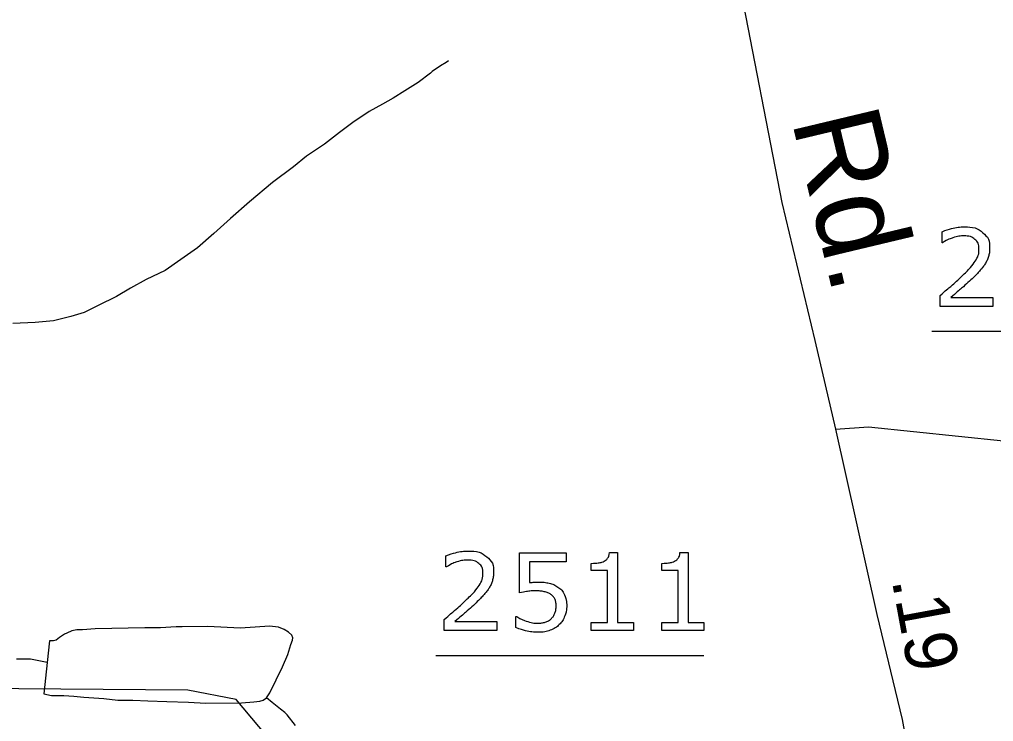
# Model space of a CAD drawing. Extents: x 2169602 to 2449496, y 721995 to 810662.
# Drawn here: x 2170042.4 to 2170098.1, y 724823.7 to 724863.9 of the extents above; entities that cross this region are included whole.
import ezdxf

# ---------------------------------------------------------------- set-up
doc = ezdxf.new("R2010")
doc.units = 0
doc.layers.add('Old_Level_1', color=7, linetype='Continuous')

msp = doc.modelspace()

# ---------------------------------------------------------------- linework, layer by layer
at = {"layer": 'Old_Level_1'}
for p, q in [((2170094.593, 724846.065), (2170110.219, 724846.065)), ((2170066.188, 724827.491), (2170081.548, 724827.491))]:
    msp.add_line(p, q, dxfattribs=at)
for points in [[(2170077.261, 724894.859), (2170078.952, 724888.538), (2170080.345, 724882.964), (2170081.762, 724875.349), (2170083.553, 724866.141), (2170086.015, 724853.449), (2170087.905, 724845.536), (2170089.073, 724840.459)], [(2170066.928, 724861.566), (2170066.792, 724861.471), (2170066.455, 724861.281), (2170065.987, 724860.947), (2170065.89, 724860.856), (2170065.179, 724860.327), (2170064.418, 724859.844), (2170063.76, 724859.413), (2170063.151, 724859.082), (2170062.381, 724858.648), (2170061.441, 724858.019), (2170060.676, 724857.45), (2170059.828, 724856.779), (2170058.8, 724856.105), (2170058.039, 724855.488), (2170056.845, 724854.579), (2170055.52, 724853.478), (2170054.433, 724852.524), (2170053.493, 724851.664), (2170052.547, 724850.852), (2170051.597, 724850.176), (2170050.695, 724849.551), (2170049.609, 724849.021), (2170048.712, 724848.54), (2170047.903, 724848.065), (2170046.865, 724847.537), (2170046.066, 724847.147), (2170045.296, 724846.906), (2170044.297, 724846.662), (2170043.249, 724846.57), (2170041.977, 724846.511)], [(2170095.212, 724851.136), (2170095.182, 724851.136), (2170095.182, 724851.763)], [(2170098.092, 724847.491), (2170095.073, 724847.491), (2170095.073, 724848.121)], [(2170095.693, 724848.007), (2170098.092, 724848.007), (2170098.092, 724847.491)], [(2170089.073, 724840.459), (2170090.963, 724840.583), (2170098.697, 724839.787), (2170106.605, 724838.842), (2170113.084, 724838.219)], [(2170089.073, 724840.459), (2170091.448, 724829.833), (2170092.891, 724823.811), (2170094.221, 724816.569)], [(2170085.334, 724811.477), (2170079.774, 724814.008), (2170070.646, 724816.924), (2170063.897, 724817.684), (2170059.545, 724819.256), (2170054.769, 724824.967), (2170051.992, 724825.491), (2170020.501, 724825.744), (2170018.123, 724827.741), (2170015.725, 724832.468), (2170011.349, 724834.584), (2170010.562, 724834.544)], [(2170070.979, 724831.078), (2170070.979, 724833.373), (2170073.66, 724833.373), (2170073.66, 724832.849), (2170071.554, 724832.849), (2170071.554, 724831.665)], [(2170076.136, 724833.388), (2170076.6, 724833.388), (2170076.6, 724829.372), (2170077.51, 724829.372), (2170077.51, 724828.917)], [(2170080.175, 724833.388), (2170080.639, 724833.388), (2170080.639, 724829.372), (2170081.548, 724829.372), (2170081.548, 724828.917)], [(2170066.807, 724832.562), (2170066.777, 724832.562), (2170066.777, 724833.19)], [(2170077.51, 724828.917), (2170075.098, 724828.917), (2170075.098, 724829.372), (2170076.025, 724829.372), (2170076.025, 724832.358), (2170075.098, 724832.358), (2170075.098, 724832.766)], [(2170081.548, 724828.917), (2170079.136, 724828.917), (2170079.136, 724829.372), (2170080.064, 724829.372), (2170080.064, 724832.358), (2170079.136, 724832.358), (2170079.136, 724832.766)], [(2170069.687, 724828.917), (2170066.668, 724828.917), (2170066.668, 724829.547)], [(2170067.288, 724829.434), (2170069.687, 724829.434), (2170069.687, 724828.917)], [(2170070.787, 724829.083), (2170070.787, 724829.714), (2170070.828, 724829.714)], [(2170056.495, 724825.066), (2170056.685, 724825.354), (2170057.425, 724826.833), (2170057.718, 724827.541), (2170057.903, 724828.121), (2170057.995, 724828.357), (2170058, 724828.501), (2170057.952, 724828.644), (2170057.752, 724828.829), (2170057.513, 724828.97), (2170057.182, 724829.108), (2170056.665, 724829.157), (2170055.856, 724829.106), (2170054.998, 724829.052), (2170053.147, 724829.14), (2170051.67, 724829.131), (2170051.334, 724829.124), (2170050.437, 724829.076), (2170049.536, 724829.068), (2170046.69, 724829.007), (2170045.973, 724828.951), (2170045.642, 724828.953), (2170045.359, 724828.9), (2170045.062, 724828.761), (2170044.926, 724828.714), (2170044.638, 724828.517), (2170044.463, 724828.37), (2170044.312, 724828.325), (2170044.082, 724828.321), (2170043.946, 724827.088)], [(2170043.946, 724827.088), (2170042.986, 724827.272), (2170042.177, 724827.27)], [(2170043.946, 724827.088), (2170043.756, 724825.285), (2170044.185, 724825.192), (2170044.901, 724825.19), (2170045.471, 724825.152), (2170046.042, 724825.105), (2170046.607, 724825.057), (2170047.187, 724825.018), (2170047.991, 724824.926), (2170048.848, 724824.93), (2170049.701, 724824.888), (2170050.793, 724824.848), (2170052.031, 724824.806), (2170053.02, 724824.762), (2170055.062, 724824.771), (2170055.778, 724824.827), (2170056.11, 724824.873), (2170056.3, 724824.922), (2170056.495, 724825.066)], [(2170058.161, 724823.465), (2170057.684, 724824.076), (2170057.547, 724824.223), (2170057.303, 724824.403), (2170056.826, 724824.784), (2170056.495, 724825.066)]]:
    msp.add_lwpolyline(points, dxfattribs=at)
for points in [[(2170095.182, 724851.763), (2170095.395, 724851.868), (2170095.75, 724851.955), (2170096.105, 724852.041), (2170096.438, 724852.041), (2170097.124, 724852.041), (2170097.514, 724851.711), (2170097.903, 724851.381), (2170097.903, 724850.815), (2170097.903, 724850.561), (2170097.839, 724850.341), (2170097.774, 724850.122), (2170097.649, 724849.924), (2170097.532, 724849.739), (2170097.375, 724849.559), (2170097.217, 724849.38), (2170096.993, 724849.162), (2170096.672, 724848.848), (2170096.331, 724848.553), (2170095.99, 724848.259), (2170095.693, 724848.007)], [(2170095.073, 724848.121), (2170095.388, 724848.39), (2170095.705, 724848.659), (2170096.021, 724848.929), (2170096.294, 724849.195), (2170096.87, 724849.751), (2170097.083, 724850.079), (2170097.296, 724850.406), (2170097.296, 724850.786), (2170097.296, 724851.133), (2170097.066, 724851.329), (2170096.836, 724851.525), (2170096.425, 724851.525), (2170096.152, 724851.525), (2170095.834, 724851.429), (2170095.516, 724851.333), (2170095.212, 724851.136)], [(2170066.777, 724833.19), (2170066.99, 724833.294), (2170067.345, 724833.381), (2170067.7, 724833.468), (2170068.033, 724833.468), (2170068.719, 724833.468), (2170069.109, 724833.137), (2170069.498, 724832.807), (2170069.498, 724832.242), (2170069.498, 724831.987), (2170069.434, 724831.768), (2170069.369, 724831.548), (2170069.244, 724831.35), (2170069.127, 724831.165), (2170068.97, 724830.986), (2170068.812, 724830.806), (2170068.588, 724830.588), (2170068.267, 724830.274), (2170067.926, 724829.979), (2170067.584, 724829.685), (2170067.288, 724829.434)], [(2170075.098, 724832.766), (2170075.286, 724832.766), (2170075.502, 724832.797), (2170075.717, 724832.828), (2170075.828, 724832.888), (2170075.966, 724832.963), (2170076.045, 724833.078), (2170076.124, 724833.193), (2170076.136, 724833.388)], [(2170079.136, 724832.766), (2170079.325, 724832.766), (2170079.54, 724832.797), (2170079.756, 724832.828), (2170079.866, 724832.888), (2170080.004, 724832.963), (2170080.083, 724833.078), (2170080.163, 724833.193), (2170080.175, 724833.388)], [(2170066.668, 724829.547), (2170066.983, 724829.817), (2170067.299, 724830.086), (2170067.616, 724830.355), (2170067.889, 724830.621), (2170068.465, 724831.177), (2170068.678, 724831.505), (2170068.891, 724831.832), (2170068.891, 724832.212), (2170068.891, 724832.559), (2170068.661, 724832.755), (2170068.431, 724832.951), (2170068.02, 724832.951), (2170067.747, 724832.951), (2170067.429, 724832.855), (2170067.11, 724832.76), (2170066.807, 724832.562)], [(2170071.554, 724831.665), (2170071.683, 724831.677), (2170071.818, 724831.683), (2170071.952, 724831.689), (2170072.051, 724831.689), (2170072.414, 724831.689), (2170072.686, 724831.628), (2170072.959, 724831.566), (2170073.186, 724831.41), (2170073.426, 724831.246), (2170073.558, 724830.985), (2170073.689, 724830.724), (2170073.689, 724830.332)], [(2170070.828, 724829.714), (2170071.074, 724829.558), (2170071.403, 724829.448), (2170071.732, 724829.339), (2170072.049, 724829.339), (2170072.262, 724829.339), (2170072.461, 724829.399), (2170072.66, 724829.459), (2170072.816, 724829.609), (2170072.947, 724829.738), (2170073.015, 724829.918), (2170073.082, 724830.098), (2170073.082, 724830.335), (2170073.082, 724830.566), (2170073.003, 724830.725), (2170072.923, 724830.884), (2170072.783, 724830.98), (2170072.627, 724831.094), (2170072.404, 724831.14), (2170072.182, 724831.187), (2170071.907, 724831.187), (2170071.643, 724831.187), (2170071.4, 724831.151), (2170071.156, 724831.114), (2170070.979, 724831.078)], [(2170073.689, 724830.332), (2170073.689, 724830.021), (2170073.576, 724829.736), (2170073.462, 724829.452), (2170073.264, 724829.257), (2170073.049, 724829.047), (2170072.751, 724828.935), (2170072.453, 724828.822), (2170072.061, 724828.822), (2170071.696, 724828.822), (2170071.358, 724828.899), (2170071.02, 724828.975), (2170070.787, 724829.083)]]:
    msp.add_open_spline(points, degree=3, dxfattribs=at)

# ---------------------------------------------------------------- texts
for s, height, rotation, p in [('Rd.', 5, 283.4306, (2170086.561, 724858.155)), ('.19', 2.9707, 280.4219, (2170092.296, 724831.81))]:
    msp.add_text(s, height=height, rotation=rotation, dxfattribs=at).set_placement(p)

doc.saveas('drawing.dxf')
